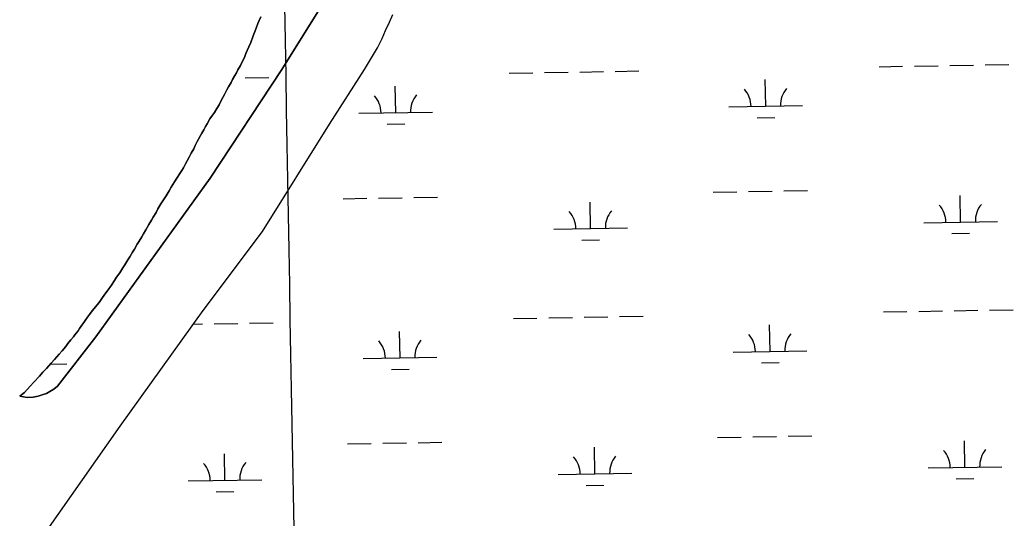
# Model space of a CAD drawing. Extents: x 3903937 to 3942190, y 260677 to 286651.
# Drawn here: x 3923705 to 3925052, y 270617 to 271293 of the extents above; entities that cross this region are included whole.
import ezdxf

# ---------------------------------------------------------------- set-up
doc = ezdxf.new("R2010")
doc.units = 0
for name, color, linetype in [('V-GRID-MAJR', 7, 'Continuous'), ('V-TOPO-SHOR', 7, 'Continuous'), ('V-WETL-SWMP', 7, 'Continuous')]:
    doc.layers.add(name, color=color, linetype=linetype)

msp = doc.modelspace()

# ---------------------------------------------------------------- linework, layer by layer
at = {"layer": 'V-GRID-MAJR'}
msp.add_spline([(3924152.694, 266296.911), (3924046.094, 272353.359), (3923939.434, 278413.279), (3923832.773, 284473.19), (3923832.7120000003, 284476.667)], degree=3, dxfattribs=at)
at = {"layer": 'V-TOPO-SHOR'}
for points in [[(3923705.079, 270782.39900000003), (3923714.99, 270780.564), (3923723.1180000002, 270781.222), (3923729.782, 270782.708), (3923736.551, 270784.716), (3923741.028, 270786.297), (3923745.603, 270788.713), (3923751.012, 270791.967), (3923756.1010000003, 270796.158), (3923808.268, 270862.873), (3923963.244, 271078.026), (3924060.219, 271225.816), (3924131.79, 271340.248), (3924209.967, 271471.49), (3924290.83, 271608.163), (3924376.404, 271739.854), (3924466.5500000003, 271874.999), (3924546.279, 271982.378)], [(3923724.009, 270574.806), (3923841.235, 270742.066), (3923953.498, 270898.879), (3924034.168, 271005.842), (3924125.108, 271151.314), (3924172.656, 271225.517), (3924190.363, 271254.881), (3924196.358, 271267.517), (3924201.005, 271278.378), (3924206.274, 271289.969), (3924210.821, 271300.101)], [(3924031.938, 271296.91000000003), (3924029.702, 271292.181), (3924027.873, 271287.864), (3924025.434, 271281.7), (3924024.012, 271278.001), (3924021.577, 271271.22000000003), (3924018.1240000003, 271262.381), (3924015.685, 271256.42100000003), (3924011.62, 271247.375), (3924009.588, 271241.827), (3924006.332, 271235.249), (3924004.298, 271230.93200000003), (3924000.833, 271224.966), (3923998.7970000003, 271221.058), (3923996.7600000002, 271217.358), (3923993.704, 271212.01), (3923991.668, 271207.898), (3923988.203, 271202.139), (3923985.963, 271198.026), (3923982.4990000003, 271191.651), (3923980.464, 271187.539), (3923977.203, 271181.78), (3923975.372, 271177.874), (3923972.112, 271172.732), (3923968.85, 271167.382), (3923966.4, 271163.884), (3923962.935, 271158.53500000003), (3923959.062, 271151.953), (3923957.024, 271148.457), (3923954.376, 271143.728), (3923951.7260000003, 271139.202), (3923950.096, 271136.117), (3923947.45, 271131.18200000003), (3923945.617, 271127.891), (3923942.764, 271122.341), (3923940.935, 271118.228), (3923937.47, 271112.264), (3923935.2320000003, 271107.74), (3923931.973, 271101.777), (3923929.935, 271097.869), (3923926.882, 271092.112), (3923924.639, 271088.614), (3923922.1920000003, 271084.707), (3923917.91, 271078.12200000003), (3923914.852, 271073.18700000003), (3923910.365, 271066.191), (3923907.512, 271061.255), (3923903.436, 271054.468), (3923899.154, 271047.679), (3923896.504, 271043.357), (3923892.222, 271036.57), (3923889.778, 271031.839), (3923885.906, 271025.464), (3923883.665, 271021.145), (3923880.2, 271015.591), (3923877.9590000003, 271011.478), (3923875.717, 271007.98), (3923872.659, 271002.635), (3923870.419, 270998.521), (3923866.7490000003, 270992.76), (3923864.3030000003, 270988.647), (3923860.43, 270982.065), (3923857.985, 270977.746), (3923854.112, 270971.57300000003), (3923851.46, 270967.256), (3923847.3850000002, 270960.67100000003), (3923844.733, 270956.55700000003), (3923840.45, 270949.975), (3923836.166, 270944.007), (3923833.311, 270939.481), (3923829.231, 270933.103), (3923823.315, 270925.075), (3923820.46, 270920.756), (3923816.378, 270915.2), (3923812.7060000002, 270909.64400000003), (3923810.052, 270906.555), (3923805.968, 270901.409), (3923803.312, 270898.32), (3923799.435, 270893.176), (3923796.781, 270889.88), (3923793.514, 270885.352)], [(3923793.514, 270885.352), (3923791.679, 270882.68), (3923789.0270000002, 270878.975), (3923786.1720000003, 270874.449), (3923784.3370000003, 270871.362), (3923779.846, 270865.599), (3923777.804, 270863.129), (3923774.333, 270858.806), (3923770.2490000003, 270853.864), (3923767.392, 270849.955), (3923762.2860000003, 270844.189), (3923758.4050000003, 270839.659), (3923751.8680000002, 270832.45), (3923747.58, 270827.50800000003), (3923741.042, 270820.09500000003), (3923736.342, 270814.946), (3923731.644, 270809.593), (3923724.085, 270801.558), (3923719.184, 270796), (3923711.213, 270787.554), (3923705.079, 270782.39900000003)]]:
    msp.add_lwpolyline(points, dxfattribs=at)
at = {"layer": 'V-WETL-SWMP'}
for p, q in [((3925014.4302576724, 271231.8875052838), (3925046.4253015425, 271232.4506734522)), ((3924368.622295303, 271220.52016699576), (3924400.6173391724, 271221.08333516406)), ((3924416.614861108, 271221.36491924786), (3924448.6099049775, 271221.9280874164)), ((3924464.6074269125, 271222.20967150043), (3924496.6024707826, 271222.77283966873)), ((3924512.5999927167, 271223.05442375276), (3924544.5950365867, 271223.6175919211)), ((3924870.452560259, 271229.3532485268), (3924902.4476041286, 271229.9164166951)), ((3924918.4451260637, 271230.1980007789), (3924950.4401699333, 271230.76116894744)), ((3924966.437691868, 271231.0427530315), (3924998.432735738, 271231.6059211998)), ((3924010.7699750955, 271214.22126444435), (3924042.7650191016, 271214.78443261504)), ((3924716.7775111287, 271175.8984426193), (3924716.143947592, 271211.892866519)), ((3924214.9472461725, 271167.0653610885), (3924214.3136826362, 271203.0597849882)), ((3924164.9549901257, 271166.1854108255), (3924264.939502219, 271167.94531135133)), ((3924666.785255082, 271175.0184923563), (3924766.769767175, 271176.7783928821)), ((3924203.2206746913, 271151.42556315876), (3924227.216957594, 271151.8479392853)), ((3924705.0509396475, 271160.2586446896), (3924729.0472225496, 271160.6810208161)), ((3924645.412366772, 271059.1924142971), (3924677.407410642, 271059.75558246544)), ((3924693.404932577, 271060.0371665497), (3924725.3999764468, 271060.6003347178)), ((3924741.397498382, 271060.8819188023), (3924773.392542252, 271061.4450869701)), ((3924143.5821018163, 271050.3593327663), (3924175.5771456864, 271050.9225009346)), ((3924191.5746676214, 271051.2040850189), (3924223.5697114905, 271051.76725318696)), ((3924239.5672334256, 271052.04883727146), (3924271.5622772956, 271052.6120054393)), ((3924479.191362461, 271009.82944570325), (3924478.5577989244, 271045.82386960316)), ((3924981.021627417, 271018.6625272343), (3924980.3880638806, 271054.6569511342)), ((3924931.0293713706, 271017.7825769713), (3925031.0138834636, 271019.54247749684)), ((3924429.199106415, 271008.94949544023), (3924529.1836185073, 271010.7093959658)), ((3924969.295055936, 271003.02272930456), (3924993.2913388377, 271003.4451054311)), ((3924467.4647909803, 270994.1896477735), (3924491.4610738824, 270994.61202390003)), ((3924876.3073032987, 270896.7297771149), (3924908.302347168, 270897.2929452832)), ((3924924.2998691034, 270897.574529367), (3924956.294912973, 270898.1376975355)), ((3924972.292434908, 270898.41928161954), (3925004.287478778, 270898.98244978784)), ((3925020.2850007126, 270899.2640338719), (3925052.2800445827, 270899.8272020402)), ((3924016.624470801, 270881.59787081), (3924048.61951467, 270882.1610389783)), ((3924374.4770383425, 270887.8966955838), (3924406.4720822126, 270888.4598637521)), ((3924422.4696041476, 270888.7414478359), (3924454.464648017, 270889.30461600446)), ((3924470.462169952, 270889.5862000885), (3924502.457213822, 270890.1493682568)), ((3924518.454735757, 270890.43095234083), (3924550.4497796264, 270890.99412050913)), ((3923940.162875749, 270880.2520143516), (3923952.6343830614, 270880.47153447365)), ((3923968.631904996, 270880.7531185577), (3924000.626948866, 270881.316286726)), ((3924220.801989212, 270834.44188967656), (3924220.1684256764, 270870.43631357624)), ((3924722.632254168, 270843.2749712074), (3924721.998690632, 270879.26939510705)), ((3924672.639998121, 270842.39502094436), (3924772.6245102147, 270844.15492147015)), ((3924170.809733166, 270833.56193941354), (3924270.7942452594, 270835.32183993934)), ((3924710.9056826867, 270827.63517327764), (3924734.9019655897, 270828.05754940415)), ((3923746.328033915, 270826.0902422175), (3923768.964232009, 270826.4886784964)), ((3924209.0754177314, 270818.8020917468), (3924233.0717006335, 270819.22446787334)), ((3924651.267109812, 270726.5689428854), (3924683.262153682, 270727.13211105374)), ((3924699.2596756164, 270727.413695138), (3924731.2547194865, 270727.9768633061)), ((3924747.252241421, 270728.2584473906), (3924779.2472852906, 270728.8216155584)), ((3924986.876370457, 270686.0390558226), (3924986.2428069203, 270722.0334797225)), ((3924149.4368448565, 270717.7358613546), (3924181.4318887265, 270718.2990295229)), ((3924197.4294106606, 270718.5806136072), (3924229.4244545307, 270719.14378177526)), ((3924245.4219764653, 270719.42536585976), (3924277.4170203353, 270719.9885340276)), ((3924485.046105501, 270677.20597429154), (3924484.4125419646, 270713.20039819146)), ((3923983.2158405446, 270668.3728927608), (3923982.582277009, 270704.36731666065)), ((3924936.8841144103, 270685.1591055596), (3925036.8686265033, 270686.91900608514)), ((3923933.2235844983, 270667.4929424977), (3924033.2080965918, 270669.2528430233)), ((3924435.0538494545, 270676.32602402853), (3924535.0383615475, 270678.0859245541)), ((3924975.1497989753, 270670.39925789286), (3924999.146081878, 270670.8216340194)), ((3923971.489269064, 270652.733094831), (3923995.485551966, 270653.1554709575)), ((3924473.3195340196, 270661.5661763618), (3924497.3158169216, 270661.9885524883))]:
    msp.add_line(p, q, dxfattribs=at)
for points in [[(3924131.791, 271340.24700000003), (3924060.22, 271225.815), (3923963.244, 271078.026), (3923808.268, 270862.873), (3923756.102, 270796.157), (3923751.011, 270791.967), (3923745.6040000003, 270788.713), (3923741.0270000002, 270786.297), (3923736.551, 270784.716), (3923729.7830000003, 270782.708), (3923723.1180000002, 270781.222), (3923714.989, 270780.564), (3923705.079, 270782.4), (3923711.214, 270787.554), (3923719.183, 270795.999), (3923724.085, 270801.559), (3923731.645, 270809.592), (3923736.343, 270814.946), (3923741.042, 270820.09500000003), (3923747.579, 270827.509), (3923751.8680000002, 270832.451), (3923758.4050000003, 270839.659), (3923762.2860000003, 270844.189), (3923767.392, 270849.955), (3923770.2490000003, 270853.865), (3923774.333, 270858.806), (3923777.804, 270863.129), (3923779.846, 270865.6), (3923784.338, 270871.363), (3923786.1720000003, 270874.449), (3923789.026, 270878.974), (3923791.679, 270882.679), (3923793.515, 270885.353), (3923796.7800000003, 270889.881), (3923799.434, 270893.175), (3923803.312, 270898.32), (3923805.967, 270901.409), (3923810.051, 270906.555), (3923812.7060000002, 270909.64400000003), (3923816.377, 270915.199), (3923820.4590000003, 270920.756), (3923823.3140000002, 270925.076), (3923829.2320000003, 270933.103), (3923833.311, 270939.48), (3923836.165, 270944.006), (3923840.45, 270949.974), (3923844.733, 270956.55700000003)], [(3923724.009, 270574.806), (3923841.234, 270742.065), (3923953.498, 270898.879), (3924034.168, 271005.843), (3924125.1070000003, 271151.314), (3924172.656, 271225.517), (3924190.363, 271254.88), (3924196.358, 271267.518), (3924201.005, 271278.378), (3924206.275, 271289.97000000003), (3924210.821, 271300.1)], [(3923844.733, 270956.55700000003), (3923847.384, 270960.672), (3923851.461, 270967.255), (3923854.112, 270971.574), (3923857.985, 270977.746), (3923860.43, 270982.065), (3923864.3030000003, 270988.647), (3923866.748, 270992.76), (3923870.419, 270998.521), (3923872.659, 271002.634), (3923875.716, 271007.981), (3923877.9590000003, 271011.478), (3923880.2, 271015.591), (3923883.666, 271021.145), (3923885.9050000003, 271025.464), (3923889.778, 271031.84), (3923892.222, 271036.57), (3923896.504, 271043.358), (3923899.154, 271047.678), (3923903.436, 271054.467), (3923907.512, 271061.255), (3923910.365, 271066.191), (3923914.8510000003, 271073.186), (3923917.909, 271078.123), (3923922.1920000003, 271084.706), (3923924.639, 271088.615), (3923926.882, 271092.112), (3923929.936, 271097.87), (3923931.973, 271101.777), (3923935.2320000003, 271107.74), (3923937.471, 271112.264), (3923940.935, 271118.228), (3923942.765, 271122.34), (3923945.616, 271127.891), (3923947.449, 271131.18200000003), (3923950.097, 271136.117), (3923951.7260000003, 271139.202), (3923954.376, 271143.727), (3923957.024, 271148.457), (3923959.062, 271151.953), (3923962.934, 271158.53500000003), (3923966.401, 271163.884), (3923968.849, 271167.38300000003), (3923972.111, 271172.731), (3923975.373, 271177.874), (3923977.204, 271181.78), (3923980.464, 271187.538), (3923982.5, 271191.651), (3923985.963, 271198.026), (3923988.203, 271202.139), (3923991.668, 271207.898), (3923993.704, 271212.01), (3923996.7600000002, 271217.357), (3923998.7970000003, 271221.059), (3924000.8340000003, 271224.966), (3924004.298, 271230.931), (3924006.332, 271235.248), (3924009.589, 271241.827), (3924011.619, 271247.376), (3924015.686, 271256.42100000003), (3924018.125, 271262.381), (3924021.577, 271271.219), (3924024.0130000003, 271278), (3924025.434, 271281.699), (3924027.872, 271287.865), (3924029.701, 271292.181), (3924031.9390000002, 271296.91000000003)]]:
    msp.add_lwpolyline(points, dxfattribs=at)
for centre, radius, start, end in [((3924661.534774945, 271175.40095153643), 35.24628790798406, 0.23658073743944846, 41.78023907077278), ((3924772.0035352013, 271177.34539298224), 35.246287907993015, 140.23657771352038, 181.7802360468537), ((3924159.70450999, 271166.5678700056), 35.24628790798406, 0.23658073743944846, 41.78023907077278), ((3924270.173270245, 271168.5123114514), 35.246287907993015, 140.23657771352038, 181.7802360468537), ((3924423.948626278, 271009.3319546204), 35.24628790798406, 0.23658073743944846, 41.78023907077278), ((3924534.4173865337, 271011.2763960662), 35.246287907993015, 140.23657771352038, 181.7802360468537), ((3924925.7788912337, 271018.1650361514), 35.24628790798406, 0.23658073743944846, 41.78023907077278), ((3925036.2476514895, 271020.10947759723), 35.246287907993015, 140.23657771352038, 181.7802360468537), ((3924165.5592530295, 270833.9443985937), 35.24628790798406, 0.23658073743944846, 41.78023907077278), ((3924276.028013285, 270835.8888400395), 35.246287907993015, 140.23657771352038, 181.7802360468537), ((3924667.3895179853, 270842.7774801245), 35.24628790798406, 0.23658073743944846, 41.78023907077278), ((3924777.8582782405, 270844.7219215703), 35.246287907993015, 140.23657771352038, 181.7802360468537), ((3924931.633634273, 270685.5415647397), 35.24628790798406, 0.23658073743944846, 41.78023907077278), ((3925042.102394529, 270687.4860061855), 35.246287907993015, 140.23657771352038, 181.7802360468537), ((3924429.803369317, 270676.70848320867), 35.24628790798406, 0.23658073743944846, 41.78023907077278), ((3924540.272129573, 270678.6529246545), 35.246287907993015, 140.23657771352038, 181.7802360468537), ((3923927.9731043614, 270667.87540167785), 35.24628790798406, 0.23658073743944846, 41.78023907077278), ((3924038.4418646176, 270669.81984312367), 35.246287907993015, 140.23657771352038, 181.7802360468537)]:
    msp.add_arc(centre, radius, start, end, dxfattribs=at)

doc.saveas('drawing.dxf')
